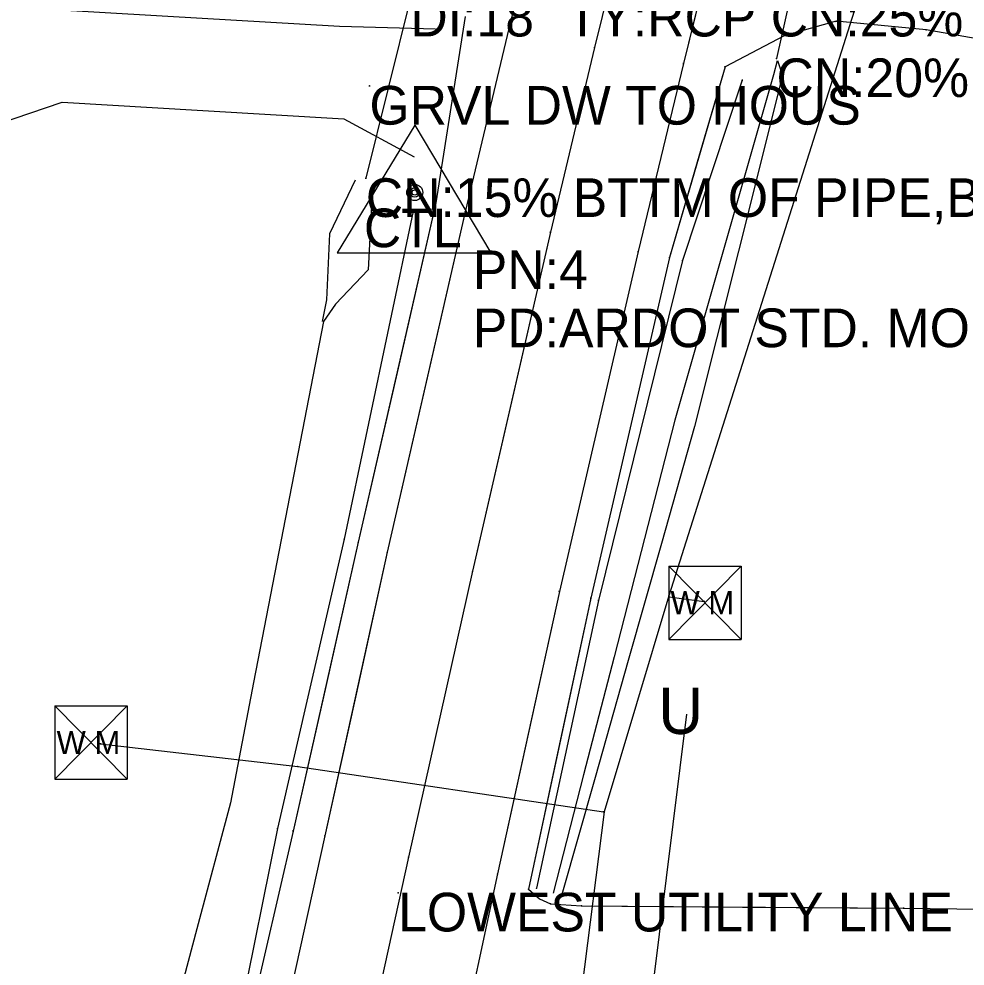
# Model space of a CAD drawing. Extents: x -99999 to 591807, y -99999 to 347168.
# Drawn here: x 591079.7 to 591202, y 322346.6 to 322469 of the extents above; entities that cross this region are included whole.
import ezdxf

# ---------------------------------------------------------------- set-up
doc = ezdxf.new("R2010")
doc.units = 0
for name, color, linetype in [('S_BREAKLINE', 7, 'Continuous'), ('S_DITCHLINE', 7, 'Continuous'), ('S_DRG_PT_SYM', 7, 'Continuous'), ('S_DRIVEWAY', 7, 'Continuous'), ('S_EDGE_PAVEMENT', 7, 'Continuous'), ('S_ELECTRIC_UTILITIES_ANNOT', 7, 'Continuous'), ('S_GRD_PT_SYM', 7, 'Continuous'), ('S_MSC_PT_SYM', 7, 'Continuous'), ('S_PAVEMENT_CROWN', 7, 'Continuous'), ('S_PRIMARY_CTL', 7, 'Continuous'), ('S_PRIMARY_CTL_ANNOT', 7, 'Continuous'), ('S_RDW_PT_SYM', 7, 'Continuous'), ('S_SHOULDER', 7, 'Continuous'), ('S_SIDE_DRAIN', 7, 'Continuous'), ('S_SIDE_DRAIN_ANNOT', 7, 'Continuous'), ('S_SURVEY_TEXT_ANNOT', 7, 'Continuous'), ('S_UNDERGROUND_CABLE', 7, 'Continuous'), ('S_UTL_PT_SYM', 7, 'Continuous'), ('S_WATER_UTILITIES', 7, 'Continuous')]:
    doc.layers.add(name, color=color, linetype=linetype)

msp = doc.modelspace()

# ---------------------------------------------------------------- linework, layer by layer
at = {"layer": 'S_BREAKLINE'}
for points in [[(591173.25, 322461.12), (591165.52, 322437.82), (591154.66, 322393.87), (591146.66, 322356.66)], [(591130.71, 322444.2), (591121.77, 322401.78), (591113.17, 322364.39), (591108.28, 322340.25), (591103.28, 322317.31), (591098.18, 322301.44), (591093.21, 322299.81)]]:
    msp.add_lwpolyline(points, dxfattribs=at)
at = {"layer": 'S_DITCHLINE'}
for points in [[(591177.75, 322463.63), (591177.27, 322461.8), (591170.9, 322439.48), (591164.52, 322417.16), (591160.59, 322401.88), (591156.67, 322386.59), (591152.74, 322371.31), (591148.82, 322356.03)], [(591177.8, 322463.65), (591178.43, 322461.73), (591172.76, 322439.03), (591167.08, 322416.33), (591162.79, 322401.2), (591158.5, 322386.08), (591154.21, 322370.96), (591149.92, 322355.83)], [(591125.46, 322447.34), (591124.89, 322436.59), (591120.66, 322432.18), (591119.1, 322429.93), (591116.09, 322414.36), (591113.08, 322398.8), (591110.07, 322383.24), (591107.07, 322367.68), (591102.74, 322351.41), (591098.41, 322335.14), (591094.08, 322318.88), (591089.75, 322302.61)], [(591123.22, 322448.17), (591119.9, 322441.25), (591119.48, 322432.73), (591118.95, 322429.91)]]:
    msp.add_lwpolyline(points, dxfattribs=at)
at = {"layer": 'S_DRG_PT_SYM'}
for points in [[(591177.67, 322463.93), (591177.67, 322463.98), (591177.67, 322463.93), (591177.62, 322463.93), (591177.67, 322463.93), (591177.67, 322463.88), (591177.67, 322463.93), (591177.72, 322463.93)], [(591124.58, 322448.43), (591124.58, 322448.48), (591124.58, 322448.43), (591124.52, 322448.43), (591124.58, 322448.43), (591124.58, 322448.38), (591124.58, 322448.43), (591124.62, 322448.43)]]:
    msp.add_lwpolyline(points, dxfattribs=at)
at = {"layer": 'S_DRIVEWAY'}
for points in [[(591133.58, 322467.7), (591121.16, 322468.06), (591098.27, 322469.39), (591075.38, 322470.72), (591054.64, 322463.49), (591033.9, 322456.27), (591016.6, 322455.11), (590999.29, 322453.95)], [(591248.93, 322457.45), (591237.97, 322460.37), (591197.01, 322467.64), (591185.37, 322468.73), (591178.66, 322466.85), (591171.02, 322462.84)], [(591248.93, 322457.45), (591237.97, 322460.37), (591217.49, 322464.01), (591197.01, 322467.64), (591185.37, 322468.73), (591178.66, 322466.85), (591171.02, 322462.84)], [(591023.88, 322393.78), (591027.18, 322411.51), (591030.49, 322429.24), (591043.42, 322438.85), (591056.35, 322448.46), (591070.83, 322453.36), (591085.31, 322458.26), (591103.53, 322457.18), (591121.75, 322456.11), (591130.85, 322451.22)], [(591145.62, 322356.54), (591147.04, 322355.28), (591148.45, 322354.63), (591152.45, 322354.37), (591194.11, 322354.07), (591228.61, 322353.66), (591248.46, 322353.43)], [(591145.62, 322356.54), (591147.04, 322355.28), (591148.45, 322354.63), (591152.45, 322354.37), (591173.28, 322354.22), (591194.11, 322354.07), (591211.36, 322353.86), (591228.61, 322353.66), (591248.46, 322353.43)]]:
    msp.add_lwpolyline(points, dxfattribs=at)
at = {"layer": 'S_EDGE_PAVEMENT'}
for points in [[(591155.01, 322516.17), (591143.09, 322467.79), (591137.43, 322444.09), (591127.36, 322400.1), (591119.29, 322363.42), (591113.95, 322339.18), (591109.05, 322315.77), (591098.43, 322263.26), (591089.75, 322213.36), (591082.38, 322164.3), (591076.73, 322114.81), (591073.7, 322079.67), (591071, 322030.35), (591070.29, 321986.98), (591070.69, 321935.66), (591071.05, 321919.08)], [(591177.24, 322510.33), (591165.63, 322463.26), (591159.78, 322438.95), (591149.6, 322395.03), (591141.62, 322358.52), (591136.41, 322334.23), (591131.46, 322310.28), (591121.02, 322257.9), (591112.47, 322209.78), (591105.04, 322159.54), (591099.44, 322110.84), (591096.78, 322076.76), (591094.19, 322028.58), (591093.31, 321985.65), (591093.42, 321935.97), (591093.55, 321920.04)], [(591149.05, 322491.98), (591143.09, 322467.79), (591137.43, 322444.09), (591132.4, 322422.09), (591127.36, 322400.1), (591123.33, 322381.76), (591119.29, 322363.42), (591113.95, 322339.18), (591109.05, 322315.77), (591106.39, 322302.64), (591103.74, 322289.52), (591101.08, 322276.39), (591098.43, 322263.26), (591096.26, 322250.79), (591094.09, 322238.31), (591091.92, 322225.83), (591089.75, 322213.36), (591086.07, 322188.83), (591082.38, 322164.3)], [(591171.44, 322486.8), (591165.63, 322463.26), (591162.71, 322451.11), (591159.78, 322438.95), (591154.69, 322416.99), (591149.6, 322395.03), (591145.61, 322376.77), (591141.62, 322358.52), (591136.41, 322334.23), (591131.46, 322310.28), (591128.85, 322297.19), (591126.24, 322284.09), (591123.63, 322270.99), (591121.02, 322257.9), (591116.75, 322233.84), (591112.47, 322209.78), (591110.61, 322197.22), (591108.76, 322184.66), (591106.9, 322172.1)]]:
    msp.add_lwpolyline(points, dxfattribs=at)
at = {"layer": 'S_GRD_PT_SYM'}
for points in [[(591173.25, 322461.12), (591173.3, 322461.11), (591173.25, 322461.12), (591173.27, 322461.17), (591173.25, 322461.12), (591173.2, 322461.14), (591173.25, 322461.12), (591173.23, 322461.08)], [(591130.71, 322444.2), (591130.76, 322444.19), (591130.71, 322444.2), (591130.72, 322444.25), (591130.71, 322444.2), (591130.66, 322444.21), (591130.71, 322444.2), (591130.7, 322444.15)], [(591165.52, 322437.82), (591165.57, 322437.81), (591165.52, 322437.82), (591165.54, 322437.87), (591165.52, 322437.82), (591165.48, 322437.83), (591165.52, 322437.82), (591165.51, 322437.77)], [(591121.77, 322401.78), (591121.82, 322401.77), (591121.77, 322401.78), (591121.78, 322401.83), (591121.77, 322401.78), (591121.72, 322401.79), (591121.77, 322401.78), (591121.76, 322401.73)], [(591154.66, 322393.87), (591154.71, 322393.86), (591154.66, 322393.87), (591154.67, 322393.92), (591154.66, 322393.87), (591154.62, 322393.88), (591154.66, 322393.87), (591154.65, 322393.83)], [(591113.17, 322364.39), (591113.22, 322364.38), (591113.17, 322364.39), (591113.18, 322364.44), (591113.17, 322364.39), (591113.12, 322364.4), (591113.17, 322364.39), (591113.16, 322364.34)], [(591146.66, 322356.66), (591146.7, 322356.65), (591146.66, 322356.66), (591146.67, 322356.71), (591146.66, 322356.66), (591146.61, 322356.67), (591146.66, 322356.66), (591146.65, 322356.62)], [(591128.76, 322356.07), (591128.76, 322356.12), (591128.76, 322356.07), (591128.71, 322356.07), (591128.76, 322356.07), (591128.76, 322356.02), (591128.76, 322356.07), (591128.81, 322356.07)]]:
    msp.add_lwpolyline(points, close=True, dxfattribs=at)
at = {"layer": 'S_MSC_PT_SYM'}
msp.add_lwpolyline([(591125.05, 322460.37), (591125.05, 322460.42), (591125.05, 322460.37), (591125, 322460.37), (591125.05, 322460.37), (591125.05, 322460.32), (591125.05, 322460.37), (591125.1, 322460.37)], dxfattribs=at)
at = {"layer": 'S_PAVEMENT_CROWN'}
for points in [[(591166.02, 322513.49), (591154.15, 322465.35), (591148.44, 322441.45), (591138.39, 322397.64), (591130.1, 322360.67), (591124.85, 322336.77), (591119.75, 322312.64), (591109.15, 322260.48), (591100.94, 322212.04), (591092.95, 322162.74), (591087.94, 322113.64), (591084.9, 322078.73), (591082.75, 322029.75), (591081.89, 321986.1), (591081.86, 321935.1), (591082.15, 321919.25)], [(591160.09, 322489.42), (591154.15, 322465.35), (591148.44, 322441.45), (591143.41, 322419.54), (591138.39, 322397.64), (591134.24, 322379.15), (591130.1, 322360.67), (591124.85, 322336.77), (591119.75, 322312.64), (591117.1, 322299.6), (591114.45, 322286.56), (591111.8, 322273.52), (591109.15, 322260.48), (591105.04, 322236.26), (591100.94, 322212.04), (591096.94, 322187.39), (591092.95, 322162.74)]]:
    msp.add_lwpolyline(points, dxfattribs=at)
at = {"layer": 'S_PRIMARY_CTL'}
for p, q in [((591130.91, 322455.3), (591120.88, 322438.79)), ((591130.91, 322455.3), (591140.74, 322438.79)), ((591120.88, 322438.79), (591140.74, 322438.79))]:
    msp.add_line(p, q, dxfattribs=at)
for radius in [1.04, 0.609, 0.344]:
    msp.add_circle((591130.91, 322446.6), radius, dxfattribs=at)
at = {"layer": 'S_RDW_PT_SYM'}
for points in [[(591143.09, 322467.79), (591143.14, 322467.77), (591143.09, 322467.79), (591143.1, 322467.83), (591143.09, 322467.79), (591143.04, 322467.8), (591143.09, 322467.79), (591143.08, 322467.74)], [(591185.37, 322468.73), (591185.38, 322468.68), (591185.37, 322468.73), (591185.42, 322468.74), (591185.37, 322468.73), (591185.36, 322468.78), (591185.37, 322468.73), (591185.32, 322468.71)], [(591178.66, 322466.85), (591178.69, 322466.81), (591178.66, 322466.85), (591178.71, 322466.88), (591178.66, 322466.85), (591178.64, 322466.9), (591178.66, 322466.85), (591178.62, 322466.83)], [(591197.01, 322467.64), (591197.01, 322467.59), (591197.01, 322467.64), (591197.06, 322467.64), (591197.01, 322467.64), (591197.01, 322467.69), (591197.01, 322467.64), (591196.96, 322467.64)], [(591154.15, 322465.35), (591154.19, 322465.34), (591154.15, 322465.35), (591154.16, 322465.4), (591154.15, 322465.35), (591154.1, 322465.36), (591154.15, 322465.35), (591154.13, 322465.3)], [(591165.63, 322463.26), (591165.68, 322463.25), (591165.63, 322463.26), (591165.64, 322463.31), (591165.63, 322463.26), (591165.58, 322463.27), (591165.63, 322463.26), (591165.62, 322463.21)], [(591171.02, 322462.84), (591171.04, 322462.79), (591171.02, 322462.84), (591171.06, 322462.86), (591171.02, 322462.84), (591170.99, 322462.88), (591171.02, 322462.84), (591170.97, 322462.81)], [(591171.02, 322462.84), (591171.06, 322462.82), (591171.02, 322462.84), (591171.03, 322462.88), (591171.02, 322462.84), (591170.97, 322462.85), (591171.02, 322462.84), (591171, 322462.79)], [(591133.63, 322445.25), (591133.68, 322445.23), (591133.63, 322445.25), (591133.64, 322445.29), (591133.63, 322445.25), (591133.58, 322445.26), (591133.63, 322445.25), (591133.62, 322445.2)], [(591137.43, 322444.09), (591137.48, 322444.08), (591137.43, 322444.09), (591137.44, 322444.14), (591137.43, 322444.09), (591137.38, 322444.1), (591137.43, 322444.09), (591137.42, 322444.04)], [(591148.44, 322441.45), (591148.48, 322441.44), (591148.44, 322441.45), (591148.45, 322441.5), (591148.44, 322441.45), (591148.39, 322441.46), (591148.44, 322441.45), (591148.42, 322441.4)], [(591159.78, 322438.95), (591159.83, 322438.94), (591159.78, 322438.95), (591159.79, 322439), (591159.78, 322438.95), (591159.73, 322438.96), (591159.78, 322438.95), (591159.77, 322438.9)], [(591163.84, 322438.18), (591163.89, 322438.17), (591163.84, 322438.18), (591163.85, 322438.23), (591163.84, 322438.18), (591163.79, 322438.19), (591163.84, 322438.18), (591163.83, 322438.13)], [(591123.61, 322401.4), (591123.66, 322401.39), (591123.61, 322401.4), (591123.62, 322401.45), (591123.61, 322401.4), (591123.56, 322401.42), (591123.61, 322401.4), (591123.6, 322401.36)], [(591127.36, 322400.1), (591127.41, 322400.09), (591127.36, 322400.1), (591127.37, 322400.15), (591127.36, 322400.1), (591127.32, 322400.11), (591127.36, 322400.1), (591127.35, 322400.05)], [(591138.39, 322397.64), (591138.44, 322397.63), (591138.39, 322397.64), (591138.4, 322397.69), (591138.39, 322397.64), (591138.34, 322397.65), (591138.39, 322397.64), (591138.38, 322397.59)], [(591149.6, 322395.03), (591149.65, 322395.02), (591149.6, 322395.03), (591149.61, 322395.08), (591149.6, 322395.03), (591149.55, 322395.04), (591149.6, 322395.03), (591149.59, 322394.98)], [(591153.65, 322394.14), (591153.7, 322394.13), (591153.65, 322394.14), (591153.66, 322394.19), (591153.65, 322394.14), (591153.6, 322394.15), (591153.65, 322394.14), (591153.64, 322394.09)], [(591115.17, 322364.04), (591115.21, 322364.03), (591115.17, 322364.04), (591115.18, 322364.09), (591115.17, 322364.04), (591115.12, 322364.06), (591115.17, 322364.04), (591115.15, 322364)], [(591119.29, 322363.42), (591119.34, 322363.41), (591119.29, 322363.42), (591119.3, 322363.47), (591119.29, 322363.42), (591119.24, 322363.43), (591119.29, 322363.42), (591119.28, 322363.38)], [(591130.1, 322360.67), (591130.14, 322360.66), (591130.1, 322360.67), (591130.11, 322360.72), (591130.1, 322360.67), (591130.05, 322360.68), (591130.1, 322360.67), (591130.08, 322360.62)], [(591141.62, 322358.52), (591141.67, 322358.51), (591141.62, 322358.52), (591141.63, 322358.57), (591141.62, 322358.52), (591141.57, 322358.53), (591141.62, 322358.52), (591141.61, 322358.47)], [(591145.62, 322356.54), (591145.67, 322356.53), (591145.62, 322356.54), (591145.63, 322356.59), (591145.62, 322356.54), (591145.57, 322356.55), (591145.62, 322356.54), (591145.61, 322356.5)], [(591145.62, 322356.54), (591145.65, 322356.58), (591145.62, 322356.54), (591145.58, 322356.58), (591145.62, 322356.54), (591145.59, 322356.51), (591145.62, 322356.54), (591145.66, 322356.51)], [(591147.04, 322355.28), (591147.06, 322355.32), (591147.04, 322355.28), (591147, 322355.3), (591147.04, 322355.28), (591147.02, 322355.23), (591147.04, 322355.28), (591147.09, 322355.26)], [(591148.45, 322354.63), (591148.45, 322354.68), (591148.45, 322354.63), (591148.4, 322354.64), (591148.45, 322354.63), (591148.44, 322354.58), (591148.45, 322354.63), (591148.5, 322354.63)], [(591152.45, 322354.37), (591152.45, 322354.42), (591152.45, 322354.37), (591152.4, 322354.37), (591152.45, 322354.37), (591152.45, 322354.32), (591152.45, 322354.37), (591152.5, 322354.37)], [(591194.11, 322354.07), (591194.11, 322354.12), (591194.11, 322354.07), (591194.06, 322354.07), (591194.11, 322354.07), (591194.11, 322354.02), (591194.11, 322354.07), (591194.16, 322354.07)]]:
    msp.add_lwpolyline(points, close=True, dxfattribs=at)
at = {"layer": 'S_SHOULDER'}
for points in [[(591137.44, 322469.34), (591133.63, 322445.25), (591123.61, 322401.4), (591115.17, 322364.04), (591109.62, 322340), (591104.84, 322316.87), (591100.55, 322301.53), (591098.37, 322297.55), (591094.49, 322275.99), (591096.67, 322271.91), (591095.47, 322264.19), (591085.55, 322213.88), (591077.61, 322164.92), (591072.14, 322125.92), (591068.66, 322117.04)], [(591137.44, 322469.34), (591133.63, 322445.25), (591128.62, 322423.33), (591123.61, 322401.4), (591119.39, 322382.72), (591115.17, 322364.04), (591109.62, 322340), (591104.84, 322316.87), (591100.55, 322301.53), (591098.37, 322297.55), (591094.49, 322275.99), (591096.67, 322271.91), (591095.47, 322264.19), (591092.99, 322251.61), (591090.51, 322239.04), (591088.03, 322226.46), (591085.55, 322213.88), (591081.58, 322189.4), (591077.61, 322164.92), (591074.87, 322145.42), (591072.14, 322125.92), (591068.66, 322117.04)], [(591171.02, 322462.84), (591163.84, 322438.18), (591153.65, 322394.14), (591145.62, 322356.54)], [(591171.02, 322462.84), (591167.43, 322450.51), (591163.84, 322438.18), (591158.74, 322416.16), (591153.65, 322394.14), (591149.63, 322375.34), (591145.62, 322356.54)]]:
    msp.add_lwpolyline(points, dxfattribs=at)
at = {"layer": 'S_SIDE_DRAIN'}
for p, q in [((591183.64, 322490.73), (591177.67, 322463.93)), ((591130.34, 322471.77), (591124.58, 322448.43))]:
    msp.add_line(p, q, dxfattribs=at)
at = {"layer": 'S_UNDERGROUND_CABLE'}
msp.add_line((591166.02, 322379.15), (591157.58, 322311.11), dxfattribs=at)
at = {"layer": 'S_UTL_PT_SYM'}
for points in [[(591163.74, 322394.46), (591163.74, 322394.51), (591163.74, 322394.46), (591163.69, 322394.46), (591163.74, 322394.46), (591163.74, 322394.41), (591163.74, 322394.46), (591163.79, 322394.46)], [(591163.78, 322394.34), (591163.78, 322394.39), (591163.78, 322394.34), (591163.73, 322394.34), (591163.78, 322394.34), (591163.78, 322394.29), (591163.78, 322394.34), (591163.83, 322394.34)], [(591168.33, 322393.74), (591168.33, 322393.79), (591168.33, 322393.74), (591168.28, 322393.74), (591168.33, 322393.74), (591168.33, 322393.69), (591168.33, 322393.74), (591168.38, 322393.74)], [(591090.29, 322375.34), (591090.29, 322375.39), (591090.29, 322375.34), (591090.24, 322375.34), (591090.29, 322375.34), (591090.29, 322375.29), (591090.29, 322375.34), (591090.34, 322375.34)], [(591115.81, 322372.38), (591115.81, 322372.43), (591115.81, 322372.38), (591115.76, 322372.38), (591115.81, 322372.38), (591115.81, 322372.33), (591115.81, 322372.38), (591115.86, 322372.38)], [(591155.3, 322366.55), (591155.3, 322366.6), (591155.3, 322366.55), (591155.25, 322366.55), (591155.3, 322366.55), (591155.3, 322366.5), (591155.3, 322366.55), (591155.35, 322366.55)], [(591155.4, 322366.54), (591155.4, 322366.59), (591155.4, 322366.54), (591155.35, 322366.54), (591155.4, 322366.54), (591155.4, 322366.49), (591155.4, 322366.54), (591155.45, 322366.54)], [(591128.76, 322356.07), (591128.76, 322356.12), (591128.76, 322356.07), (591128.71, 322356.07), (591128.76, 322356.07), (591128.76, 322356.02), (591128.76, 322356.07), (591128.81, 322356.07)]]:
    msp.add_lwpolyline(points, dxfattribs=at)
at = {"layer": 'S_WATER_UTILITIES'}
for p, q in [((591194.07, 322490.11), (591163.74, 322394.46)), ((591163.76, 322398.29), (591173.1, 322398.29)), ((591163.76, 322398.29), (591163.76, 322388.8)), ((591163.76, 322398.29), (591173.1, 322388.8)), ((591173.1, 322398.29), (591163.76, 322388.8)), ((591173.1, 322398.29), (591173.1, 322388.8)), ((591163.74, 322394.46), (591155.4, 322366.54)), ((591163.78, 322394.34), (591168.33, 322393.74)), ((591163.76, 322388.8), (591173.1, 322388.8)), ((591084.39, 322380.23), (591093.73, 322380.23)), ((591084.39, 322380.23), (591084.39, 322370.74)), ((591084.39, 322380.23), (591093.73, 322370.74)), ((591093.73, 322380.23), (591084.39, 322370.74)), ((591093.73, 322380.23), (591093.73, 322370.74)), ((591090.29, 322375.34), (591115.81, 322372.38)), ((591115.81, 322372.38), (591155.3, 322366.55)), ((591084.39, 322370.74), (591093.73, 322370.74)), ((591155.4, 322366.54), (591144.96, 322284.3))]:
    msp.add_line(p, q, dxfattribs=at)

# ---------------------------------------------------------------- texts
at = {"layer": 'S_ELECTRIC_UTILITIES_ANNOT'}
msp.add_text('LOWEST UTILITY LINE', height=5, dxfattribs=at).set_placement((591128.76, 322351.07))
at = {"layer": 'S_PRIMARY_CTL'}
msp.add_text('CTL', height=5, rotation=360, dxfattribs=at).set_placement((591124.33, 322439.52))
at = {"layer": 'S_PRIMARY_CTL_ANNOT'}
for s, p in [('PN:4', (591138.41, 322434.1)), ('PD:ARDOT STD. MON. STAMPED PN:4', (591138.41, 322426.6))]:
    msp.add_text(s, height=5, dxfattribs=at).set_placement(p)
at = {"layer": 'S_SIDE_DRAIN_ANNOT'}
for s, p in [('DI:18" TY:RCP CN:25% BTTM OF PI', (591130.34, 322466.77)), ('CN:20% BTTM OF PIPE', (591177.67, 322458.93)), ('CN:15% BTTM OF PIPE,BROKE', (591124.58, 322443.43))]:
    msp.add_text(s, height=5, dxfattribs=at).set_placement(p)
at = {"layer": 'S_SURVEY_TEXT_ANNOT'}
msp.add_text('GRVL DW TO HOUS', height=5, dxfattribs=at).set_placement((591125.05, 322455.37))
at = {"layer": 'S_UTL_PT_SYM'}
msp.add_text('U', height=6, rotation=360, dxfattribs=at).set_placement((591162.39, 322376.6))
at = {"layer": 'S_WATER_UTILITIES'}
for p in [(591163.96, 322392.06), (591084.6, 322374)]:
    msp.add_text('W M', height=3, rotation=360, dxfattribs=at).set_placement(p)

doc.saveas('drawing.dxf')
